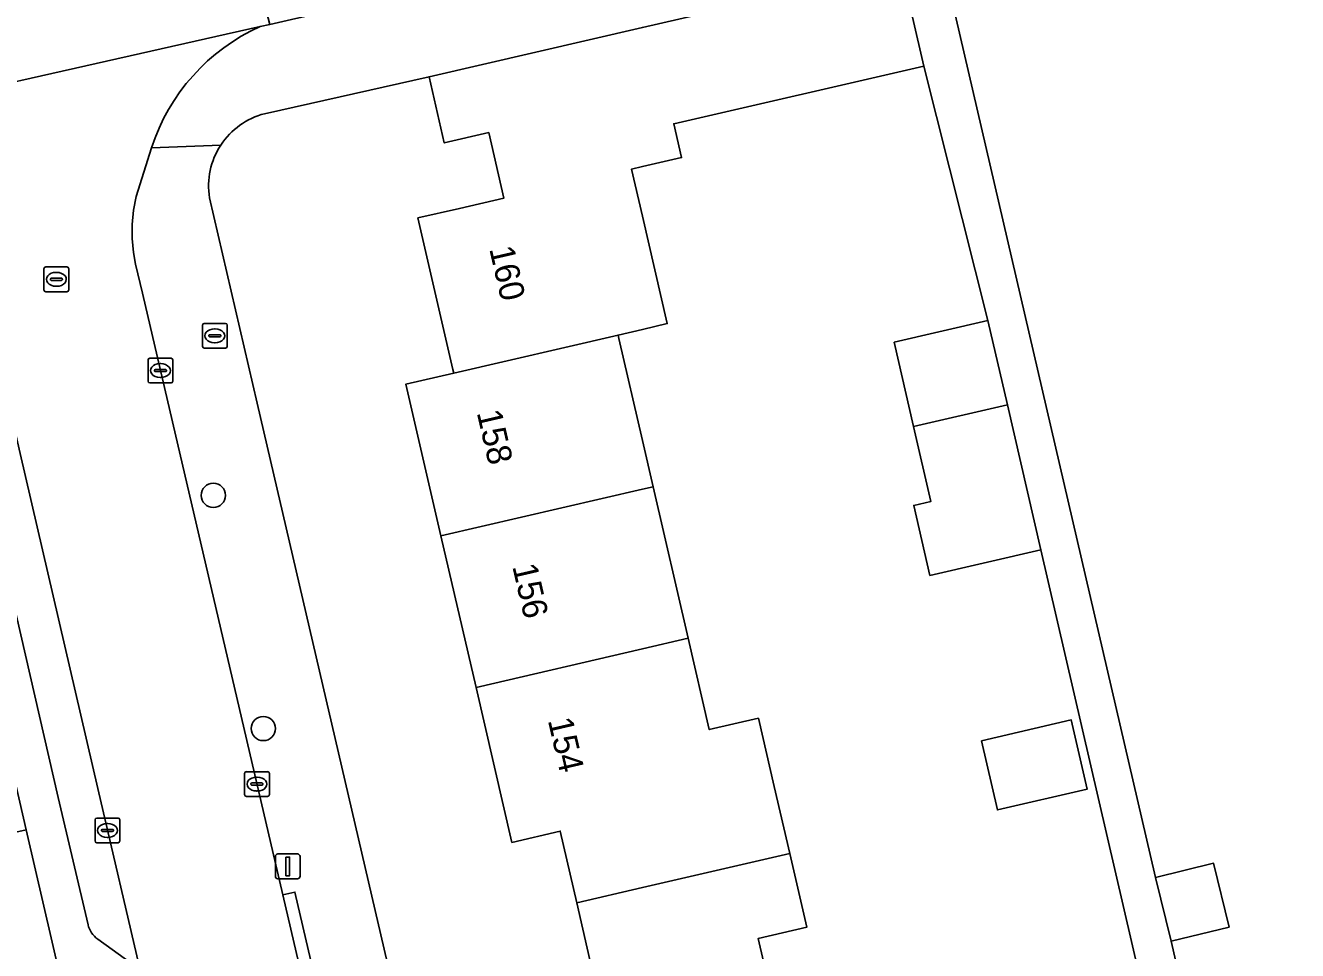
# Model space of a CAD drawing. Extents: x 158455 to 159797, y 387218 to 388672.
# Drawn here: x 159475.1 to 159526.4, y 388169.1 to 388206.4 of the extents above; entities that cross this region are included whole.
import ezdxf

# ---------------------------------------------------------------- set-up
doc = ezdxf.new("R2010")
doc.units = 0
for name, color, linetype in [('IMGEO_Boom', 7, 'Continuous'), ('IMGEO_Brandkraan', 7, 'Continuous'), ('IMGEO_Erf', 7, 'Continuous'), ('IMGEO_Kolk', 7, 'Continuous'), ('IMGEO_Lichtmast', 7, 'Continuous'), ('IMGEO_Muur', 7, 'Continuous'), ('IMGEO_Pand', 7, 'Continuous'), ('IMGEO_Pand_nummerreeks', 7, 'Continuous'), ('IMGEO_Parkeervlak_open', 7, 'Continuous'), ('IMGEO_Rijbaan_lokaal_gesloten', 7, 'Continuous'), ('IMGEO_Rijbaan_lokaal_open', 7, 'Continuous'), ('IMGEO_Rioolput', 7, 'Continuous'), ('IMGEO_Voetpad_open', 7, 'Continuous')]:
    doc.layers.add(name, color=color, linetype=linetype)

msp = doc.modelspace()

# ---------------------------------------------------------------- linework, layer by layer
at = {"layer": 'IMGEO_Boom'}
for centre in [(159482.688, 388187.476), (159484.704, 388178.067)]:
    msp.add_circle(centre, 0.489, dxfattribs=at)
at = {"layer": 'IMGEO_Brandkraan'}
for p, q in [((159482.248, 388193.487), (159482.248, 388194.339)), ((159482.323, 388194.413), (159483.175, 388194.413)), ((159482.507, 388193.907), (159482.507, 388193.919)), ((159482.55, 388193.956), (159482.948, 388193.956)), ((159482.736, 388194.193), (159482.761, 388194.193)), ((159482.991, 388193.919), (159482.991, 388193.907)), ((159483.249, 388194.339), (159483.249, 388193.487)), ((159483.175, 388193.413), (159482.323, 388193.413)), ((159482.945, 388193.87), (159482.547, 388193.87)), ((159482.759, 388193.633), (159482.734, 388193.633))]:
    msp.add_line(p, q, dxfattribs=at)
for points in [[(159482.248, 388193.487), (159482.248, 388194.339)], [(159482.323, 388194.413), (159483.175, 388194.413)], [(159483.249, 388194.339), (159483.249, 388193.487)], [(159483.175, 388193.413), (159482.323, 388193.413)]]:
    msp.add_lwpolyline(points, dxfattribs=at)
for centre, radius, start, end in [((159482.325, 388194.337), 0.0765, 91.552, 178.448), ((159482.325, 388194.337), 0.0765, 91.552, 178.448), ((159482.547, 388193.916), 0.0403, 85.8775, 175.7526), ((159482.952, 388193.918), 0.0386, 1.7309, 96.639), ((159483.173, 388194.337), 0.0765, 1.552, 88.448), ((159483.173, 388194.337), 0.0765, 1.552, 88.448), ((159482.325, 388193.489), 0.0765, 181.552, 268.448), ((159482.325, 388193.489), 0.0765, 181.552, 268.448), ((159482.544, 388193.906), 0.0366, 178.938, 274.7102), ((159482.948, 388193.913), 0.043, 264.8664, 352.4533), ((159483.173, 388193.489), 0.0765, 271.552, 358.448), ((159483.173, 388193.489), 0.0765, 271.552, 358.448)]:
    msp.add_arc(centre, radius, start, end, dxfattribs=at)
for centre, major_axis, ratio, start_param, end_param in [((159482.735, 388193.913), (-0.387, 0.002), 0.722429, 4.712389, 7.853982), ((159482.76, 388193.913), (-0.39, 0.002), 0.717154, 1.570796, 4.712389)]:
    msp.add_ellipse(centre, major_axis=major_axis, ratio=ratio, start_param=start_param, end_param=end_param, dxfattribs=at)
at = {"layer": 'IMGEO_Erf'}
for points in [[(159543.043, 388216.351), (159512.085, 388209.147), (159520.695, 388172.062), (159523.038, 388172.633), (159523.666, 388170.058), (159521.323, 388169.486), (159524.976, 388153.59)], [(159520.402, 388166.567), (159516.077, 388185.279), (159511.599, 388184.244), (159510.946, 388187.069), (159511.639, 388187.229), (159510.94, 388190.254), (159510.154, 388193.655), (159513.939, 388194.53), (159511.346, 388204.797), (159501.263, 388202.468), (159501.579, 388201.104), (159500, 388200.74), (159499.561, 388200.638), (159500, 388198.739), (159501.001, 388194.404), (159500, 388194.172), (159499.017, 388193.945), (159499.05, 388193.804), (159500, 388189.693), (159500.431, 388187.826), (159501.845, 388181.707), (159502.697, 388178.022), (159504.677, 388178.48), (159505.312, 388175.732), (159505.939, 388173.02), (159506.625, 388170.05), (159504.671, 388169.599), (159506.105, 388163.392)], [(159498.016, 388168.143), (159497.348, 388171.035), (159496.68, 388173.927), (159494.731, 388173.476), (159493.286, 388179.729), (159491.871, 388185.848), (159490.457, 388191.966), (159492.386, 388192.412), (159492.355, 388192.547), (159490.94, 388198.667), (159492.616, 388199.055), (159494.408, 388199.47), (159493.799, 388202.11), (159492.006, 388201.696), (159491.39, 388204.366), (159484.756, 388202.873)], [(159482.534, 388199.481), (159484.46, 388191.198), (159500, 388124.35), (159504.42, 388105.285)], [(159476.864, 388166.549), (159475.135, 388173.987), (159466.424, 388172.015), (159466.67, 388170.929), (159457.479, 388168.839)]]:
    msp.add_lwpolyline(points, dxfattribs=at)
msp.add_lwpolyline([(159513.671, 388177.572), (159517.295, 388178.418), (159517.946, 388175.627), (159514.322, 388174.782)], close=True, dxfattribs=at)
for centre, radius, start, end in [((159485.502, 388199.961), 3.006, 104.363, 146.7736), ((159485.495, 388199.962), 3, 146.7277, 189.2263)]:
    msp.add_arc(centre, radius, start, end, dxfattribs=at)
at = {"layer": 'IMGEO_Kolk'}
for p, q in [((159480.053, 388192.085), (159480.053, 388192.937)), ((159480.128, 388193.011), (159480.98, 388193.011)), ((159481.054, 388192.937), (159481.054, 388192.085)), ((159480.312, 388192.505), (159480.312, 388192.517)), ((159480.75, 388192.468), (159480.352, 388192.468)), ((159480.355, 388192.554), (159480.753, 388192.554)), ((159480.541, 388192.791), (159480.566, 388192.791)), ((159480.796, 388192.517), (159480.796, 388192.505)), ((159480.98, 388192.011), (159480.128, 388192.011)), ((159480.564, 388192.231), (159480.539, 388192.231)), ((159483.947, 388175.401), (159483.947, 388176.253)), ((159484.022, 388176.327), (159484.874, 388176.327)), ((159484.435, 388176.107), (159484.46, 388176.107)), ((159484.948, 388176.253), (159484.948, 388175.401)), ((159484.206, 388175.821), (159484.206, 388175.833)), ((159484.644, 388175.784), (159484.246, 388175.784)), ((159484.249, 388175.87), (159484.647, 388175.87)), ((159484.458, 388175.547), (159484.433, 388175.547)), ((159484.69, 388175.833), (159484.69, 388175.821)), ((159484.874, 388175.327), (159484.022, 388175.327)), ((159477.991, 388174.457), (159478.843, 388174.457)), ((159477.916, 388173.531), (159477.916, 388174.383)), ((159478.175, 388173.951), (159478.175, 388173.963)), ((159478.613, 388173.914), (159478.215, 388173.914)), ((159478.218, 388174), (159478.616, 388174)), ((159478.404, 388174.237), (159478.429, 388174.237)), ((159478.659, 388173.963), (159478.659, 388173.951)), ((159478.917, 388174.383), (159478.917, 388173.531)), ((159478.843, 388173.457), (159477.991, 388173.457)), ((159478.427, 388173.677), (159478.402, 388173.677))]:
    msp.add_line(p, q, dxfattribs=at)
for points in [[(159480.053, 388192.085), (159480.053, 388192.937)], [(159480.128, 388193.011), (159480.98, 388193.011)], [(159481.054, 388192.937), (159481.054, 388192.085)], [(159480.98, 388192.011), (159480.128, 388192.011)], [(159483.947, 388175.401), (159483.947, 388176.253)], [(159484.022, 388176.327), (159484.874, 388176.327)], [(159484.948, 388176.253), (159484.948, 388175.401)], [(159484.874, 388175.327), (159484.022, 388175.327)], [(159477.991, 388174.457), (159478.843, 388174.457)], [(159477.916, 388173.531), (159477.916, 388174.383)], [(159478.917, 388174.383), (159478.917, 388173.531)], [(159478.843, 388173.457), (159477.991, 388173.457)]]:
    msp.add_lwpolyline(points, dxfattribs=at)
for centre, radius, start, end in [((159480.13, 388192.935), 0.0765, 91.552, 178.448), ((159480.13, 388192.935), 0.0765, 91.552, 178.448), ((159480.978, 388192.935), 0.0765, 1.552, 88.448), ((159480.978, 388192.935), 0.0765, 1.552, 88.448), ((159480.352, 388192.514), 0.0403, 85.8775, 175.7526), ((159480.349, 388192.504), 0.0366, 178.938, 274.7102), ((159480.753, 388192.511), 0.043, 264.8664, 352.4533), ((159480.757, 388192.516), 0.0386, 1.7309, 96.639), ((159480.13, 388192.087), 0.0765, 181.552, 268.448), ((159480.13, 388192.087), 0.0765, 181.552, 268.448), ((159480.978, 388192.087), 0.0765, 271.552, 358.448), ((159480.978, 388192.087), 0.0765, 271.552, 358.448), ((159484.024, 388176.251), 0.0765, 91.552, 178.448), ((159484.024, 388176.251), 0.0765, 91.552, 178.448), ((159484.872, 388176.251), 0.0765, 1.552, 88.448), ((159484.872, 388176.251), 0.0765, 1.552, 88.448), ((159484.246, 388175.83), 0.0403, 85.8775, 175.7526), ((159484.243, 388175.82), 0.0366, 178.938, 274.7102), ((159484.647, 388175.827), 0.043, 264.8664, 352.4533), ((159484.651, 388175.832), 0.0386, 1.7309, 96.639), ((159484.024, 388175.403), 0.0765, 181.552, 268.448), ((159484.024, 388175.403), 0.0765, 181.552, 268.448), ((159484.872, 388175.403), 0.0765, 271.552, 358.448), ((159484.872, 388175.403), 0.0765, 271.552, 358.448), ((159477.993, 388174.381), 0.0765, 91.552, 178.448), ((159477.993, 388174.381), 0.0765, 91.552, 178.448), ((159478.841, 388174.381), 0.0765, 1.552, 88.448), ((159478.841, 388174.381), 0.0765, 1.552, 88.448), ((159478.215, 388173.96), 0.0403, 85.8775, 175.7526), ((159478.212, 388173.95), 0.0366, 178.938, 274.7102), ((159478.616, 388173.957), 0.043, 264.8664, 352.4533), ((159478.62, 388173.962), 0.0386, 1.7309, 96.639), ((159477.993, 388173.533), 0.0765, 181.552, 268.448), ((159477.993, 388173.533), 0.0765, 181.552, 268.448), ((159478.841, 388173.533), 0.0765, 271.552, 358.448), ((159478.841, 388173.533), 0.0765, 271.552, 358.448)]:
    msp.add_arc(centre, radius, start, end, dxfattribs=at)
for centre, major_axis, ratio, start_param, end_param in [((159480.54, 388192.511), (-0.387, 0.002), 0.722429, 4.712389, 7.853982), ((159480.565, 388192.511), (-0.39, 0.002), 0.717154, 1.570796, 4.712389), ((159484.434, 388175.827), (-0.387, 0.002), 0.722429, 4.712389, 7.853982), ((159484.459, 388175.827), (-0.39, 0.002), 0.717154, 1.570796, 4.712389), ((159478.403, 388173.957), (-0.387, 0.002), 0.722429, 4.712389, 7.853982), ((159478.428, 388173.957), (-0.39, 0.002), 0.717154, 1.570796, 4.712389)]:
    msp.add_ellipse(centre, major_axis=major_axis, ratio=ratio, start_param=start_param, end_param=end_param, dxfattribs=at)
at = {"layer": 'IMGEO_Lichtmast'}
for p, q in [((159485.194, 388172.106), (159485.194, 388172.906)), ((159485.194, 388172.906), (159485.194, 388172.106)), ((159485.294, 388173.006), (159486.084, 388173.006)), ((159486.084, 388173.006), (159485.294, 388173.006)), ((159486.184, 388172.906), (159486.184, 388172.106)), ((159486.184, 388172.106), (159486.184, 388172.906)), ((159486.084, 388172.006), (159485.294, 388172.006)), ((159485.294, 388172.006), (159486.084, 388172.006))]:
    msp.add_line(p, q, dxfattribs=at)
msp.add_lwpolyline([(159485.614, 388172.881), (159485.764, 388172.881), (159485.764, 388172.131), (159485.614, 388172.131), (159485.614, 388172.881)], dxfattribs=at)
for centre, start, end in [((159485.294, 388172.906), 90, 180), ((159485.294, 388172.906), 90, 180), ((159486.084, 388172.906), 0, 90), ((159486.084, 388172.906), 360, 90), ((159485.294, 388172.106), 180, 270), ((159485.294, 388172.106), 180, 270), ((159486.084, 388172.106), 270, 0), ((159486.084, 388172.106), 270, 0)]:
    msp.add_arc(centre, 0.1, start, end, dxfattribs=at)
at = {"layer": 'IMGEO_Muur'}
msp.add_lwpolyline([(159475.135, 388173.987), (159476.864, 388166.549)], dxfattribs=at)
at = {"layer": 'IMGEO_Pand'}
for points in [[(159501.263, 388202.468), (159511.346, 388204.797), (159510.431, 388208.762), (159500, 388206.354), (159491.39, 388204.366), (159492.006, 388201.696), (159493.799, 388202.11), (159494.408, 388199.47), (159492.616, 388199.055), (159490.94, 388198.667), (159492.355, 388192.547), (159492.386, 388192.412), (159499.017, 388193.945), (159500, 388194.172), (159501.001, 388194.404), (159500, 388198.739), (159499.561, 388200.638), (159500, 388200.74), (159501.579, 388201.104)], [(159513.939, 388194.53), (159510.154, 388193.655), (159510.94, 388190.254), (159514.725, 388191.129)], [(159499.05, 388193.804), (159499.017, 388193.945), (159492.386, 388192.412), (159490.457, 388191.966), (159491.871, 388185.848), (159500, 388187.726), (159500.431, 388187.826), (159500, 388189.693)], [(159510.94, 388190.254), (159511.639, 388187.229), (159510.946, 388187.069), (159511.599, 388184.244), (159516.077, 388185.279), (159514.725, 388191.129)], [(159491.871, 388185.848), (159493.286, 388179.729), (159500, 388181.28), (159501.845, 388181.707), (159500.431, 388187.826), (159500, 388187.726)], [(159466.424, 388172.015), (159475.135, 388173.987), (159474.443, 388177.039), (159473.124, 388182.862), (159470.697, 388182.312), (159470.17, 388184.633), (159466.326, 388183.762), (159465.752, 388186.298), (159463.313, 388185.745)], [(159501.845, 388181.707), (159500, 388181.28), (159493.286, 388179.729), (159494.731, 388173.476), (159496.68, 388173.927), (159497.348, 388171.035), (159500, 388171.648), (159505.939, 388173.02), (159505.312, 388175.732), (159504.677, 388178.48), (159502.697, 388178.022)], [(159513.671, 388177.572), (159514.322, 388174.782), (159517.946, 388175.627), (159517.295, 388178.418)], [(159497.348, 388171.035), (159498.016, 388168.143), (159496.096, 388167.699), (159497.549, 388161.414), (159500, 388161.981), (159506.105, 388163.392), (159504.671, 388169.599), (159506.625, 388170.05), (159505.939, 388173.02), (159500, 388171.648)], [(159520.695, 388172.062), (159521.323, 388169.486), (159523.666, 388170.058), (159523.038, 388172.633)]]:
    msp.add_lwpolyline(points, close=True, dxfattribs=at)
at = {"layer": 'IMGEO_Parkeervlak_open'}
for points in [[(159479.791, 388168.084), (159478.023, 388175.65), (159474.892, 388189.169)], [(159473.963, 388185.948), (159476.434, 388175.28), (159477.632, 388170.153)], [(159478.024, 388169.568), (159479.424, 388168.565)]]:
    msp.add_lwpolyline(points, dxfattribs=at)
msp.add_arc((159478.609, 388170.384), 1.004, 193.2873, 234.3637, dxfattribs=at)
at = {"layer": 'IMGEO_Rijbaan_lokaal_gesloten'}
msp.add_lwpolyline([(159465.134, 388202.012), (159484.571, 388206.391), (159484.963, 388206.479), (159484.418, 388208.582), (159509.617, 388214.383), (159564.503, 388226.641)], dxfattribs=at)
at = {"layer": 'IMGEO_Rijbaan_lokaal_open'}
for points in [[(159484.571, 388206.391), (159465.134, 388202.012), (159463.984, 388201.753)], [(159481.034, 388190.447), (159479.824, 388195.632), (159479.55, 388196.808), (159479.47, 388197.274), (159479.419, 388197.841), (159479.419, 388198.41), (159479.47, 388198.978), (159479.572, 388199.538), (159480.192, 388201.502)], [(159471.743, 388199.066), (159471.824, 388198.967), (159472.24, 388198.396), (159472.605, 388197.79), (159472.913, 388197.153), (159473.164, 388196.492), (159473.354, 388195.811), (159473.977, 388193.122), (159474.892, 388189.169), (159478.023, 388175.65), (159479.791, 388168.084), (159479.885, 388167.679), (159482.128, 388158.079), (159482.234, 388157.628), (159484.079, 388149.731), (159490.169, 388151.154), (159487.171, 388164.158), (159486.879, 388165.407), (159485.492, 388171.353), (159481.034, 388190.447)]]:
    msp.add_lwpolyline(points, dxfattribs=at)
msp.add_arc((159487.944, 388198.964), 8.157, 114.426, 161.8733, dxfattribs=at)
at = {"layer": 'IMGEO_Rioolput'}
for p, q in [((159475.855, 388195.765), (159475.855, 388196.617)), ((159475.93, 388196.691), (159476.782, 388196.691)), ((159476.856, 388196.617), (159476.856, 388195.765)), ((159476.114, 388196.185), (159476.114, 388196.197)), ((159476.552, 388196.148), (159476.154, 388196.148)), ((159476.157, 388196.234), (159476.555, 388196.234)), ((159476.343, 388196.471), (159476.368, 388196.471)), ((159476.598, 388196.197), (159476.598, 388196.185)), ((159476.782, 388195.691), (159475.93, 388195.691)), ((159476.366, 388195.911), (159476.341, 388195.911))]:
    msp.add_line(p, q, dxfattribs=at)
for points in [[(159475.855, 388195.765), (159475.855, 388196.617)], [(159475.93, 388196.691), (159476.782, 388196.691)], [(159476.856, 388196.617), (159476.856, 388195.765)], [(159476.782, 388195.691), (159475.93, 388195.691)]]:
    msp.add_lwpolyline(points, dxfattribs=at)
for centre, radius, start, end in [((159475.932, 388196.615), 0.0765, 91.552, 178.448), ((159475.932, 388196.615), 0.0765, 91.552, 178.448), ((159476.78, 388196.615), 0.0765, 1.552, 88.448), ((159476.78, 388196.615), 0.0765, 1.552, 88.448), ((159476.154, 388196.194), 0.0403, 85.8775, 175.7526), ((159476.151, 388196.184), 0.0366, 178.938, 274.7102), ((159476.555, 388196.191), 0.043, 264.8664, 352.4533), ((159476.559, 388196.196), 0.0386, 1.7309, 96.639), ((159475.932, 388195.767), 0.0765, 181.552, 268.448), ((159475.932, 388195.767), 0.0765, 181.552, 268.448), ((159476.78, 388195.767), 0.0765, 271.552, 358.448), ((159476.78, 388195.767), 0.0765, 271.552, 358.448)]:
    msp.add_arc(centre, radius, start, end, dxfattribs=at)
for centre, major_axis, ratio, start_param, end_param in [((159476.342, 388196.191), (-0.387, 0.002), 0.722429, 4.712389, 7.853982), ((159476.367, 388196.191), (-0.39, 0.002), 0.717154, 1.570796, 4.712389)]:
    msp.add_ellipse(centre, major_axis=major_axis, ratio=ratio, start_param=start_param, end_param=end_param, dxfattribs=at)
at = {"layer": 'IMGEO_Voetpad_open'}
for points in [[(159593.042, 388229.609), (159591.857, 388229.487), (159590.007, 388229.182), (159589.575, 388229.114), (159587.297, 388228.71), (159583.887, 388228.131), (159580.587, 388227.522), (159575.477, 388226.54), (159566.876, 388224.967), (159563.275, 388224.19), (159559.205, 388223.423), (159554.584, 388222.468), (159551.083, 388221.7), (159537.479, 388218.605), (159500, 388209.909), (159495.213, 388208.798), (159485.84, 388206.677), (159484.963, 388206.479), (159484.571, 388206.391)], [(159484.756, 388202.873), (159491.39, 388204.366), (159500, 388206.354), (159510.431, 388208.762)], [(159482.987, 388201.608), (159480.192, 388201.502), (159479.572, 388199.538), (159479.47, 388198.978), (159479.419, 388198.41), (159479.419, 388197.841), (159479.47, 388197.274), (159479.55, 388196.808), (159479.824, 388195.632), (159481.034, 388190.447), (159485.492, 388171.353), (159485.978, 388171.466), (159487.366, 388165.52), (159486.879, 388165.407), (159487.171, 388164.158), (159490.169, 388151.154), (159490.819, 388148.338), (159491.174, 388146.796), (159491.661, 388146.908), (159493.005, 388141.078), (159492.518, 388140.966), (159493.655, 388136.037), (159500, 388108.904), (159500.85, 388105.269)], [(159480.192, 388201.502), (159482.987, 388201.608)], [(159484.46, 388191.198), (159482.534, 388199.481)], [(159504.42, 388105.285), (159500, 388124.35), (159484.46, 388191.198)], [(159474.061, 388186.761), (159474.58, 388187.786), (159472.097, 388187.285), (159473.124, 388182.862), (159474.443, 388177.039), (159475.135, 388173.987), (159476.864, 388166.549), (159477.537, 388163.624), (159477.568, 388163.49), (159479.207, 388156.334), (159480.824, 388149.243), (159483.044, 388139.86), (159484.106, 388135.081), (159486.559, 388130.676)], [(159477.632, 388170.153), (159476.434, 388175.28), (159473.963, 388185.948)], [(159479.424, 388168.565), (159478.024, 388169.568)]]:
    msp.add_lwpolyline(points, dxfattribs=at)
for points in [[(159512.085, 388209.147), (159510.431, 388208.762), (159511.346, 388204.797), (159513.939, 388194.53), (159514.725, 388191.129), (159516.077, 388185.279), (159520.402, 388166.567), (159521.772, 388160.953), (159526.094, 388142.261), (159527.32, 388142.549), (159527.143, 388143.22), (159527.331, 388143.263), (159525.87, 388149.588), (159525.576, 388150.84), (159524.976, 388153.59), (159521.323, 388169.486), (159520.695, 388172.062)], [(159486.879, 388165.407), (159487.366, 388165.52), (159485.978, 388171.466), (159485.492, 388171.353)]]:
    msp.add_lwpolyline(points, close=True, dxfattribs=at)
for centre, radius, start, end in [((159487.944, 388198.964), 8.157, 114.426, 161.8733), ((159485.502, 388199.961), 3.006, 104.363, 146.7736), ((159485.495, 388199.962), 3, 146.7277, 189.2263), ((159478.609, 388170.384), 1.004, 193.2873, 234.3637)]:
    msp.add_arc(centre, radius, start, end, dxfattribs=at)

# ---------------------------------------------------------------- texts
at = {"layer": 'IMGEO_Pand_nummerreeks'}
for s, rotation, p in [('160', 283.0174, (159493.814, 388197.424)), ('158', 283.0117, (159493.31, 388190.816)), ('156', 283.0142, (159494.744, 388184.611)), ('154', 283.0142, (159496.179, 388178.402))]:
    msp.add_text(s, height=1, rotation=rotation, dxfattribs=at).set_placement(p)

doc.saveas('drawing.dxf')
